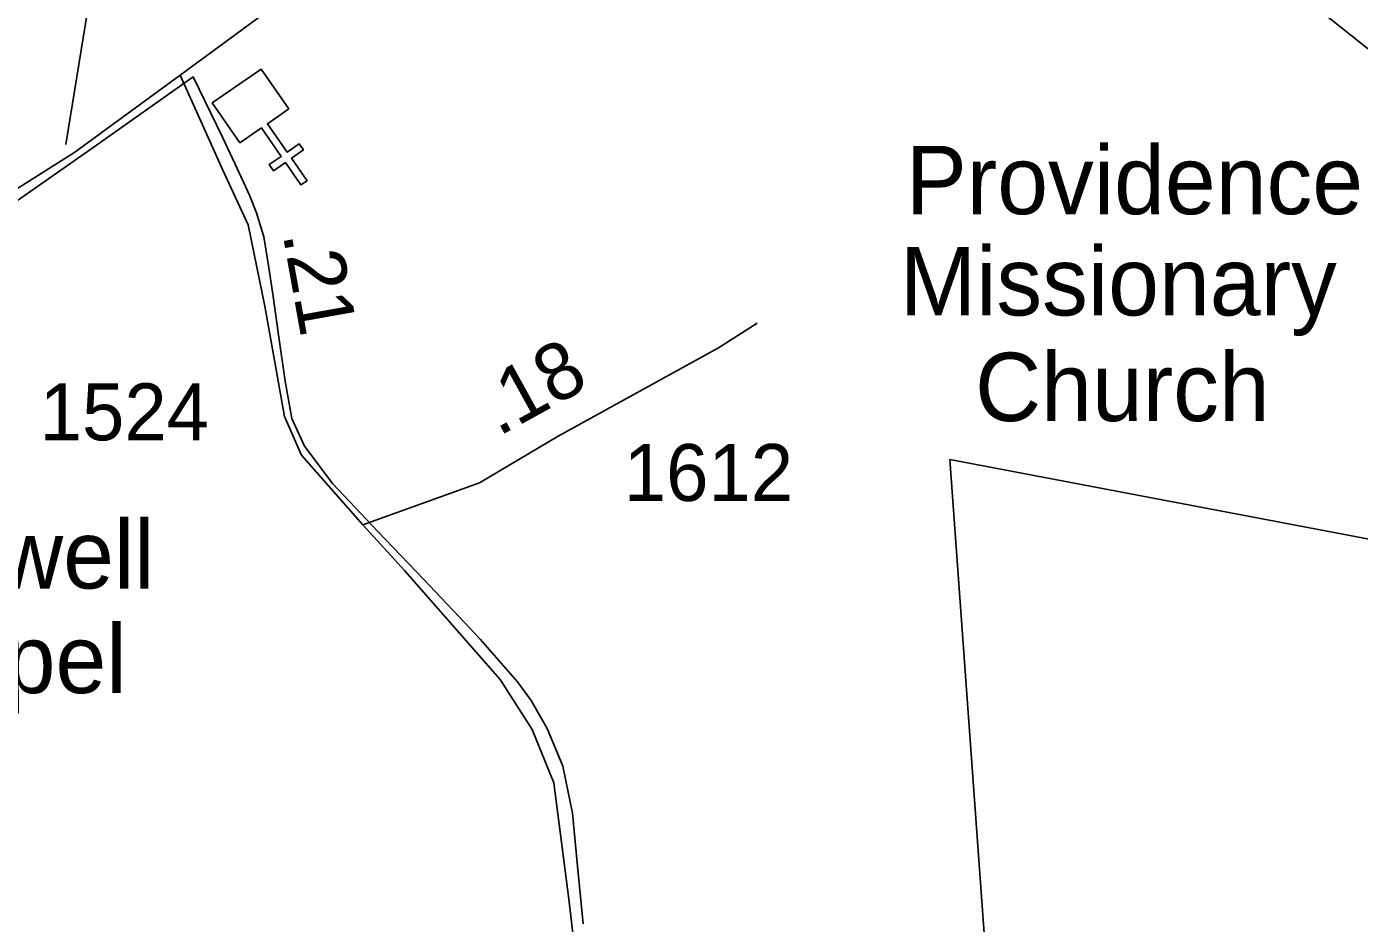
# Model space of a CAD drawing. Extents: x 2104537 to 2336408, y 34176 to 229611.
# Drawn here: x 2302763 to 2305687, y 173826 to 175794 of the extents above; entities that cross this region are included whole.
import ezdxf

# ---------------------------------------------------------------- set-up
doc = ezdxf.new("R2010")
doc.units = 0
for name, color, linetype in [('Exist Boundary Political City Limit New', 7, 'Continuous'), ('Exist Boundary Political City Limit New Hole', 7, 'Continuous'), ('Exist Cultural Church CELL', 7, 'Continuous'), ('Exist Cultural Church Label', 7, 'Continuous'), ('Exist Road Non-System Type 51', 7, 'Continuous'), ('Exist Road Primary NC Attributed', 7, 'Continuous'), ('Exist Road Secondary Mileage Hundredths English Label', 7, 'Continuous'), ('Exist Road Secondary Type 51 Attributed', 7, 'Continuous'), ('Exist Road Secondary Type 51 Number Label', 7, 'Continuous'), ('Map Preparation Boundary City Limit Buffer Line', 7, 'Continuous')]:
    doc.layers.add(name, color=color, linetype=linetype)

msp = doc.modelspace()

# ---------------------------------------------------------------- linework, layer by layer
at = {"layer": 'Exist Boundary Political City Limit New'}
msp.add_lwpolyline([(2303984, 173825.2), (2303971.8, 173951.5), (2303960.5, 174067.4), (2303939, 174171), (2303905.2, 174253.7), (2303869.8, 174314.7), (2303839.5, 174355.9), (2303758, 174450), (2303711.8, 174498.6), (2303633.2, 174581.3), (2303533.2, 174686.3), (2303434.2, 174790.3), (2303372.5, 174873.2), (2303344.8, 174933.9), (2303329.8, 175015.9), (2303316, 175112.8), (2303302.5, 175206.8), (2303293.5, 175270.2), (2303283, 175332.7), (2303267.2, 175385.4), (2303251.8, 175424.5), (2303220, 175492.1), (2303192, 175551.6), (2303128, 175683.7), (2302910.5, 175530.3), (2302735, 175407.5)], dxfattribs=at)
at = {"layer": 'Exist Boundary Political City Limit New Hole'}
msp.add_lwpolyline([(2305574.8, 172741.4), (2305864.8, 172370.4), (2307655.8, 172511.5), (2307228, 173820.3), (2307181, 173868.5), (2306991.2, 174411.6), (2306612, 174299.2), (2306374, 174751.1), (2305985.8, 174616.3), (2304788.8, 174843.7), (2304888, 173470.6), (2305131.5, 172939.8), (2305417, 172753.4), (2305574.8, 172741.4)], dxfattribs=at)
at = {"layer": 'Exist Cultural Church CELL'}
msp.add_lwpolyline([(2303337.8, 175613.6), (2303291.1, 175581.1), (2303334.4, 175518.5), (2303360.7, 175536.7), (2303369.8, 175523.6), (2303343.5, 175505.4), (2303377.8, 175455.9), (2303364.6, 175446.8), (2303330.4, 175496.3), (2303304.1, 175478), (2303295, 175491.2), (2303321.3, 175509.4), (2303277.9, 175572), (2303230.4, 175539.2), (2303169.8, 175626.7), (2303277.2, 175701.1)], close=True, dxfattribs=at)
at = {"layer": 'Exist Road Non-System Type 51'}
msp.add_line((2302848.6, 175535.8), (2302913.3, 175934), dxfattribs=at)
at = {"layer": 'Exist Road Primary NC Attributed'}
msp.add_line((2306044.1, 175476.7), (2304523.7, 176686), dxfattribs=at)
at = {"layer": 'Exist Road Secondary Type 51 Attributed'}
for points in [[(2303099.2, 175687.6), (2303319.9, 175849.3), (2303861.1, 176222.2), (2304414.1, 176597.1), (2304523.7, 176686)], [(2298948.8, 172780.3), (2299271.9, 173016.1), (2299638.6, 173269.1), (2299961.3, 173503.3), (2300530.1, 173898.9), (2300872, 174130.8), (2301279, 174414.5), (2301546.3, 174608.6), (2301808.2, 174791.8), (2302216.1, 175073.7), (2302456, 175242.4), (2302730.6, 175431.9), (2302868, 175518.9), (2303099.2, 175687.6)], [(2303500.6, 174700.8), (2303365.9, 174853.9), (2303328.4, 174938.4), (2303285, 175180.9), (2303248.7, 175358.9), (2303193.1, 175479.2), (2303099.2, 175687.6)], [(2303500.6, 174700.8), (2303756.3, 174792.5), (2303929.3, 174895.6), (2304280.6, 175089.1), (2304365.4, 175143.4)], [(2303036.8, 172757.3), (2303047.6, 172764.5), (2303289.7, 172923.5), (2303469.4, 173042), (2303636.3, 173158.5), (2303763.2, 173240.2), (2303841.4, 173308.1), (2303884.9, 173362), (2303926.6, 173424.6), (2303957.9, 173508.1), (2303970.1, 173548.4), (2303973.6, 173590.1), (2303970.1, 173729.3), (2303952.7, 173878.9), (2303919.7, 174134.5), (2303871.8, 174251.7), (2303801.5, 174360.8), (2303591.8, 174600.6), (2303500.6, 174700.8)]]:
    msp.add_lwpolyline(points, dxfattribs=at)
at = {"layer": 'Map Preparation Boundary City Limit Buffer Line'}
for points in [[(2303984, 173825.2), (2303971.8, 173951.5), (2303960.5, 174067.4), (2303939, 174171), (2303905.2, 174253.7), (2303869.8, 174314.7), (2303839.5, 174355.9), (2303758, 174450), (2303711.8, 174498.6), (2303633.2, 174581.3), (2303533.2, 174686.3), (2303434.2, 174790.3), (2303372.5, 174873.2), (2303344.8, 174933.9), (2303329.8, 175015.9), (2303316, 175112.8), (2303302.5, 175206.8), (2303293.5, 175270.2), (2303283, 175332.7), (2303267.2, 175385.4), (2303251.8, 175424.5), (2303220, 175492.1), (2303192, 175551.6), (2303128, 175683.7), (2302910.5, 175530.3), (2302735, 175407.5)], [(2305574.8, 172741.4), (2305864.8, 172370.4), (2307655.8, 172511.5), (2307228, 173820.3), (2307181, 173868.5), (2306991.2, 174411.6), (2306612, 174299.2), (2306374, 174751.1), (2305985.8, 174616.3), (2304788.8, 174843.7), (2304888, 173470.6), (2305131.5, 172939.8), (2305417, 172753.4), (2305574.8, 172741.4)]]:
    msp.add_lwpolyline(points, dxfattribs=at)

# ---------------------------------------------------------------- texts
at = {"layer": 'Exist Cultural Church Label'}
for s, p in [('Providence', (2304692, 175382.5)), ('Missionary', (2304679.2, 175160.3)), ('Church', (2304844, 174928.4)), ('Blackwell', (2302207.3, 174560.8)), ('Chapel', (2302346.3, 174331.3))]:
    msp.add_text(s, height=150, dxfattribs=at).set_placement(p)
at = {"layer": 'Exist Road Secondary Mileage Hundredths English Label'}
for s, rotation, p in [('.21', 280.1479, (2303324.2, 175338.8)), ('.18', 28.8468, (2303797.7, 174893.6))]:
    msp.add_text(s, height=125, rotation=rotation, dxfattribs=at).set_placement(p)
at = {"layer": 'Exist Road Secondary Type 51 Number Label'}
for s, p in [('1524', (2302791, 174886.1)), ('1612', (2304072.9, 174753))]:
    msp.add_text(s, height=125, dxfattribs=at).set_placement(p)

doc.saveas('drawing.dxf')
